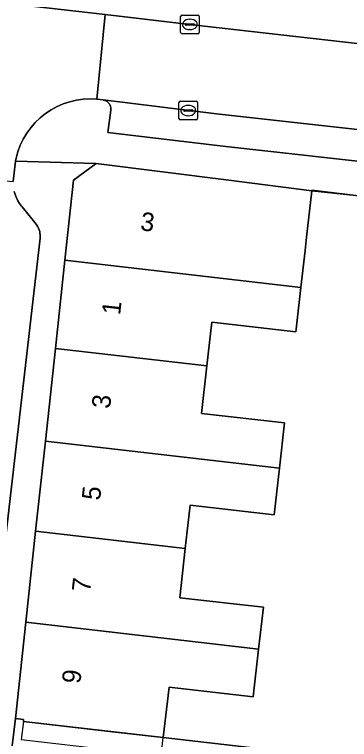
# Model space of a CAD drawing. Extents: x 161692 to 162379, y 380760 to 381678.
# Drawn here: x 162226.45 to 162244.53, y 381095.93 to 381135.1 of the extents above; entities that cross this region are included whole.
import ezdxf

# ---------------------------------------------------------------- set-up
doc = ezdxf.new("R2010")
doc.units = 0
for name, color, linetype in [('IMGEO_Erf', 7, 'Continuous'), ('IMGEO_Kolk', 7, 'Continuous'), ('IMGEO_Muur', 7, 'Continuous'), ('IMGEO_Pand', 7, 'Continuous'), ('IMGEO_Pand_nummerreeks', 7, 'Continuous'), ('IMGEO_Pand_overbouw', 7, 'Continuous'), ('IMGEO_Parkeervlak_open', 7, 'Continuous'), ('IMGEO_Rijbaan_lokaal_open', 7, 'Continuous'), ('IMGEO_Voetpad_open', 7, 'Continuous')]:
    doc.layers.add(name, color=color, linetype=linetype)

msp = doc.modelspace()

# ---------------------------------------------------------------- linework, layer by layer
at = {"layer": 'IMGEO_Erf'}
msp.add_lwpolyline([(162246.056, 381125.192), (162242.503, 381125.58), (162242.216, 381123.064), (162242.135, 381122.355), (162241.906, 381120.35), (162241.648, 381118.097), (162241.632, 381117.961), (162237.105, 381118.479), (162236.834, 381116.112), (162236.541, 381113.55), (162241.023, 381113.038), (162240.743, 381110.587), (162240.455, 381108.072), (162235.935, 381108.589), (162235.667, 381106.247), (162235.363, 381103.59), (162239.881, 381103.073), (162239.622, 381100.807), (162239.328, 381098.242), (162234.792, 381098.761), (162234.472, 381096.038), (162250.064, 381094.242)], dxfattribs=at)
at = {"layer": 'IMGEO_Kolk'}
for p, q in [((162235.411, 381134.135), (162235.411, 381134.987)), ((162235.486, 381135.061), (162236.338, 381135.061)), ((162235.899, 381134.841), (162235.924, 381134.841)), ((162236.412, 381134.987), (162236.412, 381134.135)), ((162235.67, 381134.555), (162235.67, 381134.567)), ((162236.108, 381134.518), (162235.71, 381134.518)), ((162235.713, 381134.604), (162236.111, 381134.604)), ((162236.154, 381134.567), (162236.154, 381134.555)), ((162236.338, 381134.061), (162235.486, 381134.061)), ((162235.922, 381134.281), (162235.897, 381134.281)), ((162235.321, 381129.486), (162235.321, 381130.338)), ((162235.396, 381130.412), (162236.248, 381130.412)), ((162235.809, 381130.192), (162235.834, 381130.192)), ((162236.322, 381130.338), (162236.322, 381129.486)), ((162235.58, 381129.906), (162235.58, 381129.918)), ((162236.018, 381129.869), (162235.62, 381129.869)), ((162235.623, 381129.955), (162236.021, 381129.955)), ((162236.064, 381129.918), (162236.064, 381129.906)), ((162236.248, 381129.412), (162235.396, 381129.412)), ((162235.832, 381129.632), (162235.807, 381129.632))]:
    msp.add_line(p, q, dxfattribs=at)
for points in [[(162235.411, 381134.135), (162235.411, 381134.987)], [(162235.486, 381135.061), (162236.338, 381135.061)], [(162236.412, 381134.987), (162236.412, 381134.135)], [(162236.338, 381134.061), (162235.486, 381134.061)], [(162235.321, 381129.486), (162235.321, 381130.338)], [(162235.396, 381130.412), (162236.248, 381130.412)], [(162236.322, 381130.338), (162236.322, 381129.486)], [(162236.248, 381129.412), (162235.396, 381129.412)]]:
    msp.add_lwpolyline(points, dxfattribs=at)
for centre, radius, start, end in [((162235.488, 381134.985), 0.0765, 91.552, 178.448), ((162235.488, 381134.985), 0.0765, 91.552, 178.448), ((162236.336, 381134.985), 0.0765, 1.552, 88.448), ((162236.336, 381134.985), 0.0765, 1.552, 88.448), ((162235.71, 381134.564), 0.0403, 85.8775, 175.7526), ((162235.707, 381134.554), 0.0366, 178.938, 274.7102), ((162236.111, 381134.561), 0.043, 264.8664, 352.4533), ((162236.115, 381134.566), 0.0386, 1.7309, 96.639), ((162235.488, 381134.137), 0.0765, 181.552, 268.448), ((162235.488, 381134.137), 0.0765, 181.552, 268.448), ((162236.336, 381134.137), 0.0765, 271.552, 358.448), ((162236.336, 381134.137), 0.0765, 271.552, 358.448), ((162235.398, 381130.336), 0.0765, 91.552, 178.448), ((162235.398, 381130.336), 0.0765, 91.552, 178.448), ((162236.246, 381130.336), 0.0765, 1.552, 88.448), ((162236.246, 381130.336), 0.0765, 1.552, 88.448), ((162235.62, 381129.915), 0.0403, 85.8775, 175.7526), ((162235.617, 381129.905), 0.0366, 178.938, 274.7102), ((162236.021, 381129.912), 0.043, 264.8664, 352.4533), ((162236.025, 381129.917), 0.0386, 1.7309, 96.639), ((162235.398, 381129.488), 0.0765, 181.552, 268.448), ((162235.398, 381129.488), 0.0765, 181.552, 268.448), ((162236.246, 381129.488), 0.0765, 271.552, 358.448), ((162236.246, 381129.488), 0.0765, 271.552, 358.448)]:
    msp.add_arc(centre, radius, start, end, dxfattribs=at)
for centre, major_axis, ratio, start_param, end_param in [((162235.898, 381134.561), (-0.387, 0.002), 0.722429, 4.712389, 7.853982), ((162235.923, 381134.561), (-0.39, 0.002), 0.717154, 1.570796, 4.712389), ((162235.808, 381129.912), (-0.387, 0.002), 0.722429, 4.712389, 7.853982), ((162235.833, 381129.912), (-0.39, 0.002), 0.717154, 1.570796, 4.712389)]:
    msp.add_ellipse(centre, major_axis=major_axis, ratio=ratio, start_param=start_param, end_param=end_param, dxfattribs=at)
at = {"layer": 'IMGEO_Muur'}
msp.add_lwpolyline([(162242.496, 381125.626), (162248.435, 381124.911)], dxfattribs=at)
at = {"layer": 'IMGEO_Pand'}
for points in [[(162238.019, 381126.145), (162230.857, 381127.048), (162229.638, 381126.14), (162229.172, 381121.826), (162241.906, 381120.35), (162242.135, 381122.355), (162242.216, 381123.064), (162242.503, 381125.58)], [(162228.657, 381117.06), (162236.834, 381116.112), (162237.105, 381118.479), (162241.632, 381117.961), (162241.648, 381118.097), (162241.906, 381120.35), (162229.172, 381121.826)], [(162228.657, 381117.06), (162228.115, 381112.051), (162240.743, 381110.587), (162241.023, 381113.038), (162236.541, 381113.55), (162236.834, 381116.112)], [(162228.115, 381112.051), (162227.589, 381107.183), (162235.667, 381106.247), (162235.935, 381108.589), (162240.455, 381108.072), (162240.743, 381110.587)], [(162227.589, 381107.183), (162227.058, 381102.264), (162239.622, 381100.807), (162239.881, 381103.073), (162235.363, 381103.59), (162235.667, 381106.247)], [(162227.058, 381102.264), (162226.496, 381097.065), (162226.939, 381097.015), (162226.926, 381096.901), (162231.894, 381096.333), (162234.472, 381096.038), (162234.792, 381098.761), (162239.328, 381098.242), (162239.622, 381100.807)]]:
    msp.add_lwpolyline(points, close=True, dxfattribs=at)
at = {"layer": 'IMGEO_Pand_overbouw'}
msp.add_lwpolyline([(162226.814, 381095.926), (162231.782, 381095.358), (162234.357, 381095.063), (162234.472, 381096.038), (162226.926, 381096.901)], close=True, dxfattribs=at)
at = {"layer": 'IMGEO_Parkeervlak_open'}
for points in [[(162252.869, 381127.996), (162237.352, 381129.735), (162231.234, 381130.481), (162231.246, 381130.479), (162231.288, 381130.469), (162231.33, 381130.456), (162231.37, 381130.439), (162231.408, 381130.418), (162231.444, 381130.394), (162231.478, 381130.367), (162231.51, 381130.337), (162231.539, 381130.304), (162231.564, 381130.269), (162231.587, 381130.232), (162231.606, 381130.193), (162231.621, 381130.152), (162231.633, 381130.11), (162231.641, 381130.067), (162231.645, 381130.024), (162231.645, 381129.98), (162231.641, 381129.937), (162231.478, 381128.732), (162237.85, 381127.974), (162246.911, 381126.957)], [(162225.086, 381099.257), (162227.828, 381123.022), (162227.835, 381123.112), (162227.833, 381123.203), (162227.823, 381123.293), (162227.806, 381123.382), (162227.78, 381123.469), (162227.747, 381123.554), (162227.707, 381123.635), (162227.659, 381123.712), (162227.618, 381123.768), (162226.86, 381124.706), (162226.83, 381124.742), (162226.722, 381124.886), (162226.627, 381125.039), (162226.547, 381125.2), (162226.481, 381125.367), (162226.431, 381125.539)]]:
    msp.add_lwpolyline(points, dxfattribs=at)
at = {"layer": 'IMGEO_Rijbaan_lokaal_open'}
msp.add_lwpolyline([(162223.239, 381127.491), (162223.152, 381126.37), (162226.374, 381126.074), (162226.503, 381127.179), (162226.535, 381127.334), (162226.632, 381127.688), (162226.761, 381128.033), (162226.92, 381128.365), (162227.108, 381128.682), (162227.323, 381128.98), (162227.564, 381129.258), (162227.829, 381129.514), (162228.116, 381129.744), (162228.422, 381129.948), (162228.746, 381130.124), (162229.083, 381130.27), (162229.433, 381130.386), (162229.791, 381130.47), (162230.156, 381130.521), (162230.523, 381130.54), (162230.891, 381130.526), (162231.336, 381135.092), (162220.241, 381136.371), (162219.754, 381131.77)], dxfattribs=at)
msp.add_lwpolyline([(162231.234, 381130.481), (162237.352, 381129.735), (162252.869, 381127.996), (162267.557, 381126.277), (162275.204, 381125.333), (162275.927, 381129.885), (162270.469, 381130.482), (162263.135, 381131.392), (162253.806, 381132.502), (162252.394, 381132.68), (162235.908, 381134.56), (162231.336, 381135.092), (162230.891, 381130.526)], close=True, dxfattribs=at)
at = {"layer": 'IMGEO_Voetpad_open'}
for points in [[(162186.489, 381140.14), (162200.716, 381138.494), (162203.646, 381138.166), (162217.018, 381136.75), (162220.241, 381136.371), (162231.336, 381135.092), (162235.908, 381134.56), (162252.394, 381132.68)], [(162246.911, 381126.957), (162237.85, 381127.974), (162231.478, 381128.732), (162231.641, 381129.937), (162231.645, 381129.98), (162231.645, 381130.024), (162231.641, 381130.067), (162231.633, 381130.11), (162231.621, 381130.152), (162231.606, 381130.193), (162231.587, 381130.232), (162231.564, 381130.269), (162231.539, 381130.304), (162231.51, 381130.337), (162231.478, 381130.367), (162231.444, 381130.394), (162231.408, 381130.418), (162231.37, 381130.439), (162231.33, 381130.456), (162231.288, 381130.469), (162231.246, 381130.479), (162231.234, 381130.481), (162230.891, 381130.526), (162230.523, 381130.54), (162230.156, 381130.521), (162229.791, 381130.47), (162229.433, 381130.386), (162229.083, 381130.27), (162228.746, 381130.124), (162228.422, 381129.948), (162228.116, 381129.744), (162227.829, 381129.514), (162227.564, 381129.258), (162227.323, 381128.98), (162227.108, 381128.682), (162226.92, 381128.365), (162226.761, 381128.033), (162226.632, 381127.688), (162226.535, 381127.334), (162226.503, 381127.179), (162230.857, 381127.048), (162238.019, 381126.145), (162242.503, 381125.58), (162246.056, 381125.192)], [(162226.328, 381095.584), (162226.496, 381097.065), (162227.058, 381102.264), (162227.589, 381107.183), (162228.115, 381112.051), (162228.657, 381117.06), (162229.172, 381121.826), (162229.638, 381126.14), (162230.857, 381127.048), (162226.503, 381127.179), (162226.374, 381126.074)], [(162226.431, 381125.539), (162226.481, 381125.367), (162226.547, 381125.2), (162226.627, 381125.039), (162226.722, 381124.886), (162226.83, 381124.742), (162226.86, 381124.706), (162227.618, 381123.768), (162227.659, 381123.712), (162227.707, 381123.635), (162227.747, 381123.554), (162227.78, 381123.469), (162227.806, 381123.382), (162227.823, 381123.293), (162227.833, 381123.203), (162227.835, 381123.112), (162227.828, 381123.022), (162225.086, 381099.257)], [(162250.064, 381094.242), (162234.472, 381096.038), (162231.894, 381096.333), (162226.926, 381096.901), (162226.939, 381097.015), (162226.496, 381097.065), (162226.328, 381095.584)]]:
    msp.add_lwpolyline(points, dxfattribs=at)

# ---------------------------------------------------------------- texts
at = {"layer": 'IMGEO_Pand_nummerreeks'}
for s, rotation, p in [('3', 352.8151, (162233.202, 381123.446)), ('1', 83.8322, (162232.147, 381118.837)), ('3', 83.8322, (162231.6, 381113.771)), ('5', 83.8322, (162231.065, 381108.819)), ('7', 83.8322, (162230.53, 381103.867)), ('9', 83.8322, (162229.995, 381098.915))]:
    msp.add_text(s, height=1, rotation=rotation, dxfattribs=at).set_placement(p)

doc.saveas('drawing.dxf')
